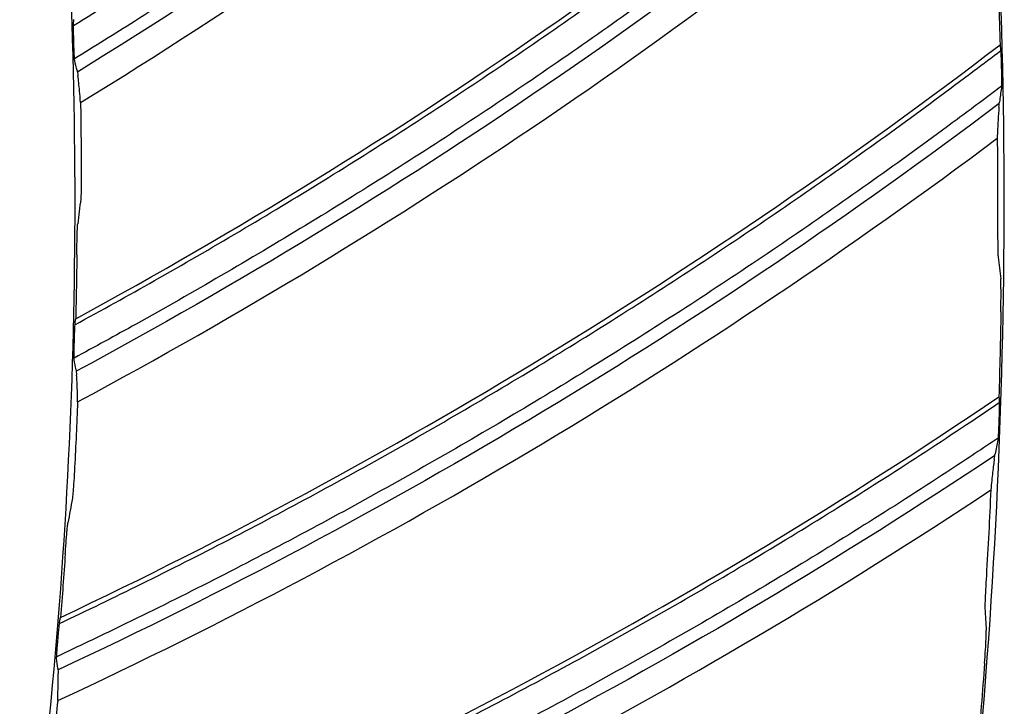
# Model space of a CAD drawing. Header units: centimetres. Extents: x 8435 to 34224, y 15581 to 23928.
# Tile 790 of 1056: x 14730.03 to 14733.53, y 23886.54 to 23888.98. Entities that reach past the tile are written whole.
import ezdxf

# ---------------------------------------------------------------- set-up
doc = ezdxf.new("R2010")
doc.units = ezdxf.units.CM
doc.header["$LTSCALE"] = 0.2
doc.layers.add('1', color=7, linetype='Continuous', true_color=0xffffff)

# ---------------------------------------------------------------- blocks, each defined once
blk = doc.blocks.new('A$C992146fe')
at = {"layer": '1', "color": 0, "linetype": 'Continuous', "extrusion": (0, 0, -1)}
for radius in [59.1458, 58.1597, 57.6055, 57.6]:
    blk.add_circle((-566.6772, 326.3007), radius, dxfattribs=at)
at = {"layer": '1', "color": 0, "linetype": 'Continuous'}
for points, knots in [([(624.8573, 326.3007), (624.8573, 328.2226), (624.7623, 330.1384), (624.3833, 333.9576), (624.0984, 335.86), (622.9768, 341.462), (621.8732, 345.0871), (619.6853, 350.3608), (618.8617, 352.0999), (617.0533, 355.4751), (616.0725, 357.1061), (612.9067, 361.834), (610.5003, 364.7677), (606.4335, 368.8303), (605.0083, 370.1191), (602.0652, 372.5299), (600.5411, 373.658), (597.3891, 375.7616), (595.7612, 376.7371), (592.3997, 378.5328), (590.6562, 379.3567), (585.3571, 381.5471), (581.7278, 382.6437), (574.2793, 384.1242), (570.4232, 384.5029), (562.822, 384.4984), (559.0501, 384.1274), (553.4356, 383.011), (551.5637, 382.5418), (547.9118, 381.4322), (546.1239, 380.7911), (540.8718, 378.6143), (537.5122, 376.8234), (531.1266, 372.556), (528.1941, 370.1435), (524.1719, 366.1231), (522.8943, 364.7154), (520.4685, 361.7617), (519.3197, 360.2126), (516.1441, 355.4585), (514.3577, 352.1165), (512.1711, 346.846), (511.5226, 345.0378), (510.4094, 341.3701), (509.9473, 339.5226), (508.8363, 333.9403), (508.4597, 330.1659), (508.4561, 324.4231), (508.5503, 322.5006), (508.9228, 318.7122), (509.2008, 316.836), (509.938, 313.1191), (510.3972, 311.2784), (511.4995, 307.6329), (512.147, 305.8184), (514.341, 300.5153), (516.1291, 297.1709), (519.2875, 292.4341), (520.4203, 290.9021), (522.851, 287.9349), (524.1388, 286.5133), (528.1699, 282.4781), (531.0966, 280.0706), (535.8489, 276.8869), (537.5028, 275.8933), (540.8703, 274.0903), (542.5879, 273.2771), (547.8393, 271.0966), (551.4716, 269.9854), (559.0086, 268.4776), (562.7904, 268.1057), (568.4763, 268.0982), (570.3742, 268.1881), (574.1753, 268.5567), (576.0844, 268.8376), (581.6968, 269.9482), (585.3246, 271.0446), (590.597, 273.2182), (592.3315, 274.0345), (595.7176, 275.8386), (597.353, 276.8171), (602.0911, 279.9747), (605.0279, 282.3738), (609.0922, 286.4236), (610.3883, 287.8498), (612.8086, 290.7912), (613.9407, 292.3137), (616.0511, 295.461), (617.0294, 297.0857), (618.8303, 300.4388), (619.6562, 302.1755), (621.8643, 307.4828), (622.9735, 311.1247), (624.0986, 316.7412), (624.3836, 318.6457), (624.7623, 322.4634), (624.8573, 324.3787), (624.8573, 326.3007)], [0, 0, 0, 0, 0.015625, 0.015625, 0.03125, 0.03125, 0.0625, 0.0625, 0.078125, 0.078125, 0.09375, 0.09375, 0.125, 0.125, 0.140625, 0.140625, 0.15625, 0.15625, 0.171875, 0.171875, 0.1875, 0.1875, 0.21875, 0.21875, 0.25, 0.25, 0.28125, 0.28125, 0.296875, 0.296875, 0.3125, 0.3125, 0.34375, 0.34375, 0.375, 0.375, 0.390625, 0.390625, 0.40625, 0.40625, 0.4375, 0.4375, 0.453125, 0.453125, 0.46875, 0.46875, 0.5, 0.5, 0.515625, 0.515625, 0.53125, 0.53125, 0.546875, 0.546875, 0.5625, 0.5625, 0.59375, 0.59375, 0.609375, 0.609375, 0.625, 0.625, 0.65625, 0.65625, 0.671875, 0.671875, 0.6875, 0.6875, 0.71875, 0.71875, 0.75, 0.75, 0.765625, 0.765625, 0.78125, 0.78125, 0.8125, 0.8125, 0.828125, 0.828125, 0.84375, 0.84375, 0.875, 0.875, 0.890625, 0.890625, 0.90625, 0.90625, 0.921875, 0.921875, 0.9375, 0.9375, 0.96875, 0.96875, 0.984375, 0.984375, 1, 1, 1, 1]), ([(624.4573, 326.3007), (624.4573, 324.3919), (624.363, 322.4897), (623.9868, 318.6983), (623.7038, 316.8069), (622.5864, 311.2289), (621.4849, 307.6121), (619.292, 302.3413), (618.4717, 300.6165), (616.6832, 297.2866), (615.7116, 295.673), (613.6157, 292.5473), (612.4914, 291.0352), (610.0877, 288.1141), (608.8005, 286.6977), (604.7642, 282.6757), (601.8477, 280.2931), (597.1419, 277.1572), (595.5179, 276.1854), (592.1551, 274.3937), (590.4325, 273.5831), (585.1962, 271.4244), (581.5934, 270.3355), (576.0196, 269.2325), (574.1236, 268.9536), (570.3487, 268.5875), (568.4638, 268.4982), (562.8168, 268.5056), (559.0614, 268.8749), (551.5757, 270.3725), (547.9688, 271.4759), (542.7532, 273.6416), (541.0475, 274.4492), (537.7032, 276.2397), (536.0606, 277.2265), (531.3411, 280.3883), (528.4344, 282.7792), (524.431, 286.7868), (523.1521, 288.1986), (520.7381, 291.1454), (519.6131, 292.6668), (516.4762, 297.3712), (514.7006, 300.6926), (512.5216, 305.9592), (511.8786, 307.7612), (510.7839, 311.3815), (510.3279, 313.2096), (509.5957, 316.9011), (509.3195, 318.7644), (508.9497, 322.5267), (508.8561, 324.436), (508.8597, 330.1393), (509.2336, 333.8877), (510.3371, 339.4318), (510.796, 341.2666), (511.9015, 344.909), (512.5456, 346.7048), (514.7171, 351.9391), (516.4913, 355.2582), (519.645, 359.9795), (520.786, 361.5181), (523.1951, 364.4514), (524.4639, 365.8494), (528.4586, 369.8423), (531.3706, 372.2379), (537.7127, 376.4763), (541.0489, 378.2547), (546.265, 380.4166), (548.0407, 381.0533), (551.6674, 382.1552), (553.5265, 382.6213), (559.1024, 383.73), (562.8485, 384.0984), (570.3972, 384.1029), (574.2271, 383.7268), (581.6241, 382.2565), (585.2287, 381.1674), (590.4913, 378.9921), (592.2229, 378.1738), (595.5611, 376.3905), (597.1779, 375.4217), (600.3082, 373.3325), (601.8218, 372.2121), (604.7447, 369.818), (606.1601, 368.538), (610.199, 364.5033), (612.5888, 361.5899), (615.7329, 356.8943), (616.707, 355.2745), (618.5029, 351.9226), (619.3209, 350.1954), (621.4937, 344.958), (622.5897, 341.3578), (623.7037, 335.7943), (623.9866, 333.9049), (624.363, 330.112), (624.4573, 328.2094), (624.4573, 326.3007)], [0, 0, 0, 0, 0.015625, 0.015625, 0.03125, 0.03125, 0.0625, 0.0625, 0.078125, 0.078125, 0.09375, 0.09375, 0.109375, 0.109375, 0.125, 0.125, 0.15625, 0.15625, 0.171875, 0.171875, 0.1875, 0.1875, 0.21875, 0.21875, 0.234375, 0.234375, 0.25, 0.25, 0.28125, 0.28125, 0.3125, 0.3125, 0.328125, 0.328125, 0.34375, 0.34375, 0.375, 0.375, 0.390625, 0.390625, 0.40625, 0.40625, 0.4375, 0.4375, 0.453125, 0.453125, 0.46875, 0.46875, 0.484375, 0.484375, 0.5, 0.5, 0.53125, 0.53125, 0.546875, 0.546875, 0.5625, 0.5625, 0.59375, 0.59375, 0.609375, 0.609375, 0.625, 0.625, 0.65625, 0.65625, 0.6875, 0.6875, 0.703125, 0.703125, 0.71875, 0.71875, 0.75, 0.75, 0.78125, 0.78125, 0.8125, 0.8125, 0.828125, 0.828125, 0.84375, 0.84375, 0.859375, 0.859375, 0.875, 0.875, 0.90625, 0.90625, 0.921875, 0.921875, 0.9375, 0.9375, 0.96875, 0.96875, 0.984375, 0.984375, 1, 1, 1, 1]), ([(617.8573, 326.3007), (617.8573, 329.683), (617.5254, 333.0093), (616.55, 337.9168), (616.1448, 339.5391), (615.1701, 342.7557), (614.5981, 344.3543), (612.6707, 349.0047), (611.098, 351.9455), (608.3114, 356.1196), (607.3071, 357.4757), (605.1657, 360.0852), (604.0389, 361.327), (600.4959, 364.8693), (597.9183, 366.9888), (593.7207, 369.796), (592.2664, 370.6676), (589.3104, 372.2472), (587.8011, 372.9607), (584.7207, 374.2374), (583.1496, 374.8006), (579.9448, 375.7748), (578.3023, 376.1873), (573.3455, 377.1736), (570.0234, 377.4989), (565.015, 377.5015), (563.3412, 377.421), (559.9847, 377.092), (558.3123, 376.8437), (553.3874, 375.8643), (550.1958, 374.8981), (545.5467, 372.9761), (544.0122, 372.2514), (541.0455, 370.6663), (539.6108, 369.806), (535.4491, 367.0268), (532.8626, 364.9112), (528.0814, 360.135), (525.9577, 357.5434), (523.1758, 353.3854), (522.3151, 351.9527), (520.7295, 348.9919), (520.0026, 347.4572), (518.0737, 342.8037), (517.1051, 339.6123), (515.7944, 333.0531), (515.4585, 329.6601), (515.4561, 322.9774), (515.7789, 319.6567), (516.7588, 314.7071), (517.1703, 313.0608), (518.1427, 309.8512), (518.7049, 308.2788), (519.979, 305.1972), (520.6909, 303.688), (522.266, 300.7339), (523.1337, 299.2825), (525.9415, 295.0751), (528.0603, 292.4946), (531.5973, 288.9506), (532.8367, 287.8241), (535.4394, 285.6839), (536.799, 284.6747), (540.9749, 281.8813), (543.9143, 280.3068), (548.557, 278.3775), (550.1529, 277.8045), (553.3736, 276.8252), (554.997, 276.4182), (559.9056, 275.4382), (563.2291, 275.1041), (569.9809, 275.0972), (573.3225, 275.4269), (578.2298, 276.3978), (579.851, 276.8013), (583.064, 277.7715), (584.6633, 278.3418), (589.322, 280.2676), (592.2645, 281.8385), (597.8286, 285.5457), (600.4667, 287.7061), (605.1978, 292.4296), (607.3181, 295.0047), (610.125, 299.193), (610.9993, 300.6484), (612.5837, 303.6066), (613.299, 305.1163), (615.2182, 309.7357), (616.2002, 312.9457), (617.5253, 319.5706), (617.8573, 322.9183), (617.8573, 326.3007)], [0, 0, 0, 0, 0.03125, 0.03125, 0.046875, 0.046875, 0.0625, 0.0625, 0.09375, 0.09375, 0.109375, 0.109375, 0.125, 0.125, 0.15625, 0.15625, 0.171875, 0.171875, 0.1875, 0.1875, 0.203125, 0.203125, 0.21875, 0.21875, 0.25, 0.25, 0.265625, 0.265625, 0.28125, 0.28125, 0.3125, 0.3125, 0.328125, 0.328125, 0.34375, 0.34375, 0.375, 0.375, 0.40625, 0.40625, 0.421875, 0.421875, 0.4375, 0.4375, 0.46875, 0.46875, 0.5, 0.5, 0.53125, 0.53125, 0.546875, 0.546875, 0.5625, 0.5625, 0.578125, 0.578125, 0.59375, 0.59375, 0.625, 0.625, 0.640625, 0.640625, 0.65625, 0.65625, 0.6875, 0.6875, 0.703125, 0.703125, 0.71875, 0.71875, 0.75, 0.75, 0.78125, 0.78125, 0.796875, 0.796875, 0.8125, 0.8125, 0.84375, 0.84375, 0.875, 0.875, 0.90625, 0.90625, 0.921875, 0.921875, 0.9375, 0.9375, 0.96875, 0.96875, 1, 1, 1, 1]), ([(617.4573, 326.3007), (617.4573, 322.9444), (617.128, 319.6233), (615.8131, 313.0499), (614.8389, 309.8652), (612.9346, 305.2818), (612.2249, 303.7838), (610.6529, 300.8489), (609.7854, 299.4048), (607.0005, 295.2492), (604.8965, 292.6941), (600.2027, 288.0078), (597.5849, 285.864), (592.0646, 282.1859), (589.1449, 280.6272), (584.5227, 278.7165), (582.9358, 278.1506), (579.748, 277.1881), (578.1394, 276.7876), (573.2704, 275.8244), (569.9551, 275.4973), (563.2558, 275.5041), (559.9586, 275.8355), (555.0881, 276.8079), (553.4773, 277.2118), (550.2819, 278.1833), (548.6984, 278.7519), (544.092, 280.6662), (541.1756, 282.2284), (537.0322, 284.9999), (535.6832, 286.0013), (533.1009, 288.1247), (531.8713, 289.2424), (528.3617, 292.7588), (526.2596, 295.319), (523.4737, 299.4936), (522.6128, 300.9337), (521.05, 303.8647), (520.3437, 305.362), (519.0795, 308.4196), (518.5217, 309.9798), (517.557, 313.1642), (517.1486, 314.7977), (516.1764, 319.7086), (515.8561, 323.0035), (515.8585, 329.6337), (516.1918, 333.0005), (517.4921, 339.5081), (518.4533, 342.6748), (520.3671, 347.2918), (521.0883, 348.8147), (522.6614, 351.7522), (523.5155, 353.1737), (526.2758, 357.2994), (528.3826, 359.8705), (533.1268, 364.6097), (535.6927, 366.7085), (539.8222, 369.4661), (541.2457, 370.3197), (544.189, 371.8923), (545.7117, 372.6114), (550.3244, 374.5184), (553.4911, 375.4771), (558.3775, 376.4489), (560.0368, 376.6952), (563.367, 377.0216), (565.0278, 377.1015), (569.9973, 377.0989), (573.2933, 376.7762), (578.2113, 375.7975), (579.841, 375.3882), (583.0207, 374.4217), (584.5796, 373.8629), (587.636, 372.5961), (589.1335, 371.8882), (592.0663, 370.321), (593.5093, 369.4562), (597.674, 366.6709), (600.2315, 364.5681), (603.7469, 361.0533), (604.8648, 359.8212), (606.9895, 357.2322), (607.986, 355.8867), (610.7509, 351.7451), (612.3112, 348.8272), (614.2236, 344.2133), (614.7912, 342.627), (615.7581, 339.4357), (616.1602, 337.8261), (617.128, 332.9567), (617.4573, 329.6569), (617.4573, 326.3007)], [0, 0, 0, 0, 0.03125, 0.03125, 0.0625, 0.0625, 0.078125, 0.078125, 0.09375, 0.09375, 0.125, 0.125, 0.15625, 0.15625, 0.1875, 0.1875, 0.203125, 0.203125, 0.21875, 0.21875, 0.25, 0.25, 0.28125, 0.28125, 0.296875, 0.296875, 0.3125, 0.3125, 0.34375, 0.34375, 0.359375, 0.359375, 0.375, 0.375, 0.40625, 0.40625, 0.421875, 0.421875, 0.4375, 0.4375, 0.453125, 0.453125, 0.46875, 0.46875, 0.5, 0.5, 0.53125, 0.53125, 0.5625, 0.5625, 0.578125, 0.578125, 0.59375, 0.59375, 0.625, 0.625, 0.65625, 0.65625, 0.671875, 0.671875, 0.6875, 0.6875, 0.71875, 0.71875, 0.734375, 0.734375, 0.75, 0.75, 0.78125, 0.78125, 0.796875, 0.796875, 0.8125, 0.8125, 0.828125, 0.828125, 0.84375, 0.84375, 0.875, 0.875, 0.890625, 0.890625, 0.90625, 0.90625, 0.9375, 0.9375, 0.953125, 0.953125, 0.96875, 0.96875, 1, 1, 1, 1]), ([(610.8773, 326.3007), (610.8773, 323.3789), (610.5906, 320.5049), (609.747, 316.2625), (609.3965, 314.8598), (608.5531, 312.0783), (608.0588, 310.6988), (606.3942, 306.6848), (605.0348, 304.1432), (602.6223, 300.532), (601.7506, 299.3557), (599.9044, 297.1082), (598.9321, 296.038), (595.8733, 292.9818), (593.645, 291.1501), (590.0095, 288.7213), (588.7582, 287.9719), (586.2084, 286.6106), (584.9053, 285.9957), (582.2441, 284.8937), (580.8858, 284.4073), (578.1127, 283.5656), (576.6903, 283.2094), (572.4182, 282.3615), (569.5506, 282.0811), (563.7768, 282.0802), (560.8459, 282.3692), (555.1821, 283.498), (552.4248, 284.3332), (548.4024, 285.9984), (547.0765, 286.6252), (544.5202, 287.9926), (543.2832, 288.7356), (539.6912, 291.1363), (537.4485, 292.9726), (533.3245, 297.0973), (531.4967, 299.3294), (529.0942, 302.9234), (528.3503, 304.1626), (526.9792, 306.7258), (526.3532, 308.0501), (524.6922, 312.0625), (523.8562, 314.8185), (523.0079, 319.0734), (522.7922, 320.5194), (522.507, 323.416), (522.4372, 324.8608), (522.4374, 329.1854), (522.7168, 332.0551), (523.5672, 336.3393), (523.922, 337.7564), (524.7615, 340.5233), (525.2475, 341.8799), (526.3487, 344.5408), (526.9644, 345.8448), (528.3278, 348.3995), (529.0805, 349.6567), (531.5015, 353.2806), (533.3301, 355.5074), (537.4081, 359.5906), (539.6832, 361.4596), (544.4862, 364.6698), (547.0252, 366.0297), (551.0426, 367.6974), (552.423, 368.1927), (555.1985, 369.0354), (556.5988, 369.3856), (560.8358, 370.2303), (563.713, 370.519), (569.5506, 370.5223), (572.4222, 370.2379), (576.6615, 369.3982), (578.0631, 369.049), (580.843, 368.2087), (582.2233, 367.7157), (586.2382, 366.0547), (588.7786, 364.6987), (592.3864, 362.2939), (593.56, 361.4264), (595.813, 359.5801), (596.8852, 358.608), (599.9456, 355.5515), (601.7779, 353.3267), (604.2063, 349.7016), (604.9595, 348.4476), (606.3249, 345.8973), (606.9414, 344.5946), (608.046, 341.9357), (608.5336, 340.5792), (609.3774, 337.8114), (609.7347, 336.3935), (610.5907, 332.1096), (610.8773, 329.2224), (610.8773, 326.3007)], [0, 0, 0, 0, 0.03125, 0.03125, 0.046875, 0.046875, 0.0625, 0.0625, 0.09375, 0.09375, 0.109375, 0.109375, 0.125, 0.125, 0.15625, 0.15625, 0.171875, 0.171875, 0.1875, 0.1875, 0.203125, 0.203125, 0.21875, 0.21875, 0.25, 0.25, 0.28125, 0.28125, 0.3125, 0.3125, 0.328125, 0.328125, 0.34375, 0.34375, 0.375, 0.375, 0.40625, 0.40625, 0.421875, 0.421875, 0.4375, 0.4375, 0.46875, 0.46875, 0.484375, 0.484375, 0.5, 0.5, 0.53125, 0.53125, 0.546875, 0.546875, 0.5625, 0.5625, 0.578125, 0.578125, 0.59375, 0.59375, 0.625, 0.625, 0.65625, 0.65625, 0.6875, 0.6875, 0.703125, 0.703125, 0.71875, 0.71875, 0.75, 0.75, 0.78125, 0.78125, 0.796875, 0.796875, 0.8125, 0.8125, 0.84375, 0.84375, 0.859375, 0.859375, 0.875, 0.875, 0.90625, 0.90625, 0.921875, 0.921875, 0.9375, 0.9375, 0.953125, 0.953125, 0.96875, 0.96875, 1, 1, 1, 1]), ([(610.4573, 326.3007), (610.4573, 329.1944), (610.1734, 332.0395), (609.339, 336.238), (608.9923, 337.6258), (608.1585, 340.3773), (607.6692, 341.745), (606.0203, 345.7232), (604.6749, 348.239), (601.4965, 353.0001), (599.6464, 355.2545), (595.6052, 359.2949), (593.4001, 361.1081), (589.8092, 363.5095), (588.565, 364.2552), (586.0364, 365.6065), (584.7452, 366.2168), (582.11, 367.3091), (580.7659, 367.7909), (578.0244, 368.6242), (576.6192, 368.9771), (572.3789, 369.8209), (569.5371, 370.0991), (565.2523, 370.1014), (563.8204, 370.0325), (560.9491, 369.7511), (559.5184, 369.5387), (555.3053, 368.7008), (552.575, 367.8742), (548.5979, 366.23), (547.2851, 365.61), (544.7473, 364.2541), (543.52, 363.5181), (539.9595, 361.1405), (537.7471, 359.3309), (533.6567, 355.2447), (531.8402, 353.028), (529.4602, 349.4707), (528.7239, 348.2451), (527.3675, 345.7124), (526.7456, 344.3994), (525.0955, 340.4185), (524.2669, 337.6882), (523.1457, 332.0773), (522.8583, 329.1744), (522.8563, 323.4578), (523.1324, 320.617), (523.9707, 316.3827), (524.3228, 314.9743), (525.1545, 312.2288), (525.6355, 310.8835), (526.7255, 308.2472), (527.3345, 306.9562), (528.6819, 304.4291), (529.4242, 303.1875), (531.8262, 299.5881), (533.6386, 297.3807), (536.6646, 294.3488), (537.7248, 293.3852), (539.9513, 291.5543), (541.1144, 290.6909), (544.6868, 288.3013), (547.2014, 286.9544), (551.1731, 285.3039), (552.5384, 284.8137), (555.2934, 283.976), (556.6822, 283.6278), (560.8816, 282.7894), (563.7245, 282.5036), (569.5007, 282.4977), (572.3591, 282.7798), (576.5572, 283.6103), (577.9442, 283.9556), (580.6927, 284.7855), (582.0609, 285.2734), (586.0462, 286.9208), (588.5636, 288.2647), (593.3232, 291.436), (595.5803, 293.2844), (599.6273, 297.3249), (601.4414, 299.528), (603.8425, 303.1109), (604.5906, 304.356), (605.9459, 306.8865), (606.5578, 308.1781), (608.1997, 312.1299), (609.0397, 314.8758), (610.1733, 320.5435), (610.4573, 323.4069), (610.4573, 326.3007)], [0, 0, 0, 0, 0.03125, 0.03125, 0.046875, 0.046875, 0.0625, 0.0625, 0.09375, 0.09375, 0.125, 0.125, 0.15625, 0.15625, 0.171875, 0.171875, 0.1875, 0.1875, 0.203125, 0.203125, 0.21875, 0.21875, 0.25, 0.25, 0.265625, 0.265625, 0.28125, 0.28125, 0.3125, 0.3125, 0.328125, 0.328125, 0.34375, 0.34375, 0.375, 0.375, 0.40625, 0.40625, 0.421875, 0.421875, 0.4375, 0.4375, 0.46875, 0.46875, 0.5, 0.5, 0.53125, 0.53125, 0.546875, 0.546875, 0.5625, 0.5625, 0.578125, 0.578125, 0.59375, 0.59375, 0.625, 0.625, 0.640625, 0.640625, 0.65625, 0.65625, 0.6875, 0.6875, 0.703125, 0.703125, 0.71875, 0.71875, 0.75, 0.75, 0.78125, 0.78125, 0.796875, 0.796875, 0.8125, 0.8125, 0.84375, 0.84375, 0.875, 0.875, 0.90625, 0.90625, 0.921875, 0.921875, 0.9375, 0.9375, 0.96875, 0.96875, 1, 1, 1, 1]), ([(603.8573, 326.3007), (603.8573, 323.8432), (603.6161, 321.4108), (602.6533, 316.5975), (601.9398, 314.2652), (600.5454, 310.9089), (600.0257, 309.812), (598.8746, 307.6627), (598.2393, 306.6053), (596.1999, 303.5622), (594.6594, 301.6913), (591.2219, 298.2593), (589.3052, 296.6897), (585.2625, 293.9961), (583.1247, 292.8548), (579.7398, 291.4556), (578.5778, 291.0412), (576.2433, 290.3363), (575.0654, 290.0431), (571.5, 289.3377), (569.0721, 289.0982), (564.1665, 289.1032), (561.7518, 289.3459), (558.1854, 290.0579), (557.0059, 290.3537), (554.6658, 291.0652), (553.5063, 291.4815), (550.1331, 292.8833), (547.9975, 294.0273), (544.9633, 296.0568), (543.9755, 296.79), (542.0845, 298.3451), (541.184, 299.1635), (538.6142, 301.7384), (537.0747, 303.6133), (535.0347, 306.6703), (534.4043, 307.7248), (533.2598, 309.8712), (532.7426, 310.9676), (531.8169, 313.2066), (531.4084, 314.3491), (530.7019, 316.6811), (530.4029, 317.8772), (529.6909, 321.4734), (529.4564, 323.886), (529.4582, 328.7416), (529.7022, 331.2067), (530.6545, 335.9724), (531.3583, 338.2911), (532.7597, 341.6722), (533.2878, 342.7873), (534.4399, 344.9385), (535.0653, 345.9794), (537.0865, 349.0005), (538.6295, 350.8834), (542.1033, 354.3536), (543.9826, 355.8907), (547.0063, 357.91), (548.0487, 358.535), (550.2042, 359.6867), (551.3191, 360.2133), (554.697, 361.6097), (557.0158, 362.3117), (561.787, 363.2606), (564.2509, 363.5019), (569.1032, 363.4994), (571.5167, 363.2631), (575.1181, 362.5464), (576.3115, 362.2467), (578.64, 361.5389), (579.7815, 361.1297), (582.0196, 360.2021), (583.1162, 359.6837), (585.2639, 358.536), (586.3206, 357.9027), (589.3704, 355.8631), (591.2431, 354.3233), (594.6755, 350.8915), (596.2467, 348.977), (598.9463, 344.9331), (600.0889, 342.7966), (601.4893, 339.4177), (601.9049, 338.2563), (602.613, 335.9192), (602.9075, 334.7405), (603.6161, 331.1749), (603.8573, 328.7581), (603.8573, 326.3007)], [0, 0, 0, 0, 0.03125, 0.03125, 0.0625, 0.0625, 0.078125, 0.078125, 0.09375, 0.09375, 0.125, 0.125, 0.15625, 0.15625, 0.1875, 0.1875, 0.203125, 0.203125, 0.21875, 0.21875, 0.25, 0.25, 0.28125, 0.28125, 0.296875, 0.296875, 0.3125, 0.3125, 0.34375, 0.34375, 0.359375, 0.359375, 0.375, 0.375, 0.40625, 0.40625, 0.421875, 0.421875, 0.4375, 0.4375, 0.453125, 0.453125, 0.46875, 0.46875, 0.5, 0.5, 0.53125, 0.53125, 0.5625, 0.5625, 0.578125, 0.578125, 0.59375, 0.59375, 0.625, 0.625, 0.65625, 0.65625, 0.671875, 0.671875, 0.6875, 0.6875, 0.71875, 0.71875, 0.75, 0.75, 0.78125, 0.78125, 0.796875, 0.796875, 0.8125, 0.8125, 0.828125, 0.828125, 0.84375, 0.84375, 0.875, 0.875, 0.90625, 0.90625, 0.9375, 0.9375, 0.953125, 0.953125, 0.96875, 0.96875, 1, 1, 1, 1]), ([(603.8465, 327.548), (604.0298, 327.6617), (604.2121, 327.777), (604.5883, 328.0197), (604.7822, 328.1473), (605.1675, 328.4062), (605.3589, 328.5375), (605.7392, 328.8036), (605.9281, 328.9384), (606.3033, 329.2115), (606.4897, 329.3498), (606.8598, 329.6299), (607.0435, 329.7717), (607.4082, 330.0586), (607.5893, 330.2037), (607.9486, 330.4974), (608.1269, 330.6459), (608.4807, 330.9462), (608.6562, 331.098), (609.0042, 331.4048), (609.1768, 331.5599), (609.5191, 331.8731), (609.6888, 332.0314), (609.9141, 332.2454), (609.9711, 332.2999), (610.0279, 332.3546)], [0, 0, 0, 0, 0.082457, 0.082457, 0.171196, 0.171196, 0.259936, 0.259936, 0.348676, 0.348676, 0.437415, 0.437415, 0.526155, 0.526155, 0.614894, 0.614894, 0.703634, 0.703634, 0.792373, 0.792373, 0.881113, 0.881113, 0.969852, 0.969852, 1, 1, 1, 1]), ([(610.0622, 332.1039), (609.9673, 332.0132), (609.8719, 331.9231), (609.6066, 331.6751), (609.4357, 331.5182), (609.0909, 331.2077), (608.9171, 331.054), (608.5666, 330.7499), (608.3899, 330.5995), (608.0338, 330.302), (607.8544, 330.1548), (607.4928, 329.864), (607.3106, 329.7202), (606.9437, 329.436), (606.7589, 329.2956), (606.3868, 329.0183), (606.1994, 328.8814), (605.8221, 328.6111), (605.6322, 328.4776), (605.25, 328.2144), (605.0576, 328.0845), (604.6705, 327.8284), (604.4757, 327.7021), (604.1384, 327.488), (603.9964, 327.3992), (603.8538, 327.3113)], [0, 0, 0, 0, 0.050112, 0.050112, 0.138708, 0.138708, 0.227305, 0.227305, 0.315901, 0.315901, 0.404498, 0.404498, 0.493094, 0.493094, 0.58169, 0.58169, 0.670287, 0.670287, 0.758883, 0.758883, 0.84748, 0.84748, 0.936076, 0.936076, 1, 1, 1, 1]), ([(603.857, 325.4228), (604.0465, 325.5259), (604.2351, 325.6306), (604.6246, 325.8515), (604.8254, 325.9678), (605.2249, 326.2043), (605.4235, 326.3244), (605.8183, 326.5683), (606.0146, 326.6921), (606.4049, 326.9434), (606.5988, 327.0709), (606.9842, 327.3294), (607.1758, 327.4604), (607.5563, 327.726), (607.7453, 327.8606), (608.1209, 328.1333), (608.3073, 328.2713), (608.6777, 328.5509), (608.8615, 328.6925), (609.2266, 328.9789), (609.4077, 329.1239), (609.7673, 329.4171), (609.9458, 329.5654), (610.183, 329.7663), (610.243, 329.8175), (610.3029, 329.8688)], [0, 0, 0, 0, 0.082463, 0.082463, 0.1712, 0.1712, 0.259937, 0.259937, 0.348674, 0.348674, 0.437411, 0.437411, 0.526148, 0.526148, 0.614885, 0.614885, 0.703621, 0.703621, 0.792358, 0.792358, 0.881095, 0.881095, 0.969832, 0.969832, 1, 1, 1, 1]), ([(610.3228, 329.6165), (610.2228, 329.5314), (610.1225, 329.4469), (609.8434, 329.2144), (609.6638, 329.0675), (609.3018, 328.7772), (609.1195, 328.6337), (608.7522, 328.3501), (608.5673, 328.21), (608.1948, 327.9333), (608.0072, 327.7967), (607.6296, 327.5269), (607.4396, 327.3937), (607.057, 327.131), (606.8645, 327.0014), (606.4771, 326.7458), (606.2822, 326.6198), (605.8902, 326.3714), (605.6929, 326.2491), (605.2963, 326.008), (605.0968, 325.8894), (604.6957, 325.6558), (604.494, 325.5409), (604.145, 325.3463), (603.9982, 325.2657), (603.8509, 325.1862)], [0, 0, 0, 0, 0.050118, 0.050118, 0.138714, 0.138714, 0.22731, 0.22731, 0.315906, 0.315906, 0.404502, 0.404502, 0.493098, 0.493098, 0.581695, 0.581695, 0.670291, 0.670291, 0.758887, 0.758887, 0.847483, 0.847483, 0.936079, 0.936079, 1, 1, 1, 1]), ([(603.8485, 327.4479), (603.848, 327.4649), (603.8475, 327.4822), (603.8469, 327.5117), (603.8467, 327.5247), (603.8465, 327.5457), (603.8465, 327.5542), (603.8467, 327.5625), (603.8468, 327.5645), (603.8469, 327.5658)], [0, 0, 0, 0, 0.326501, 0.326501, 0.613149, 0.613149, 0.879647, 0.879647, 1, 1, 1, 1]), ([(603.7466, 323.3007), (603.9415, 323.3927), (604.1357, 323.4865), (604.5371, 323.6847), (604.7442, 323.7894), (605.1565, 324.0027), (605.3616, 324.1113), (605.7698, 324.3322), (605.9728, 324.4446), (606.3767, 324.6732), (606.5776, 324.7894), (606.9772, 325.0255), (607.1759, 325.1454), (607.571, 325.3888), (607.7674, 325.5124), (608.1579, 325.7632), (608.3519, 325.8904), (608.7376, 326.1484), (608.9293, 326.2792), (609.31, 326.5443), (609.4992, 326.6787), (609.8749, 326.9509), (610.0616, 327.0888), (610.3097, 327.2757), (610.3724, 327.3233), (610.435, 327.371)], [0, 0, 0, 0, 0.082424, 0.082424, 0.171171, 0.171171, 0.259918, 0.259918, 0.348664, 0.348664, 0.437411, 0.437411, 0.526158, 0.526158, 0.614904, 0.614904, 0.703651, 0.703651, 0.792398, 0.792398, 0.881144, 0.881144, 0.969891, 0.969891, 1, 1, 1, 1]), ([(603.855, 327.3), (603.8547, 327.3012), (603.8543, 327.3042), (603.8536, 327.3132), (603.8532, 327.3193), (603.8525, 327.3338), (603.8521, 327.3425), (603.8512, 327.3622), (603.8508, 327.3736), (603.8501, 327.3935), (603.8499, 327.4019), (603.8496, 327.4104)], [0, 0, 0, 0, 0.197793, 0.197793, 0.394925, 0.394925, 0.601433, 0.601433, 0.834586, 0.834586, 1, 1, 1, 1]), ([(610.4336, 327.3891), (610.4339, 327.387), (610.4343, 327.3829), (610.435, 327.3718), (610.4354, 327.3648), (610.4362, 327.3479), (610.4366, 327.3377), (610.4375, 327.314), (610.4379, 327.3001), (610.4385, 327.2788), (610.4386, 327.2716), (610.4388, 327.2644)], [0, 0, 0, 0, 0.194979, 0.194979, 0.388341, 0.388341, 0.606746, 0.606746, 0.868609, 0.868609, 1, 1, 1, 1]), ([(610.4397, 327.2244), (610.44, 327.2075), (610.4403, 327.1903), (610.4406, 327.1618), (610.4407, 327.1497), (610.4406, 327.1307), (610.4405, 327.123), (610.4403, 327.112), (610.4401, 327.1081), (610.4399, 327.1054), (610.4399, 327.1051), (610.4398, 327.1048)], [0, 0, 0, 0, 0.322902, 0.322902, 0.577004, 0.577004, 0.784953, 0.784953, 0.965484, 0.965484, 1, 1, 1, 1]), ([(603.8965, 327.0017), (603.8943, 327.0303), (603.8921, 327.0576), (603.886, 327.1255), (603.8821, 327.162), (603.8783, 327.1913)], [0, 0, 0, 0, 0.362922, 0.362922, 1, 1, 1, 1]), ([(610.4405, 327.118), (610.336, 327.0388), (610.2311, 326.9603), (609.9393, 326.7442), (609.7516, 326.6078), (609.3737, 326.3386), (609.1835, 326.2058), (608.8006, 325.9436), (608.6079, 325.8143), (608.2202, 325.5593), (608.0252, 325.4336), (607.6328, 325.1858), (607.4354, 325.0638), (607.0385, 324.8233), (606.8389, 324.7049), (606.4376, 324.4718), (606.2358, 324.3571), (605.8302, 324.1316), (605.6263, 324.0207), (605.2166, 323.8027), (605.0106, 323.6956), (604.5968, 323.4853), (604.3889, 323.382), (604.0295, 323.2078), (603.8785, 323.1358), (603.7269, 323.0648)], [0, 0, 0, 0, 0.050059, 0.050059, 0.138665, 0.138665, 0.227271, 0.227271, 0.315876, 0.315876, 0.404482, 0.404482, 0.493088, 0.493088, 0.581694, 0.581694, 0.6703, 0.6703, 0.758905, 0.758905, 0.847511, 0.847511, 0.936117, 0.936117, 1, 1, 1, 1]), ([(610.4223, 326.9687), (610.4201, 326.9419), (610.4181, 326.91), (610.4141, 326.8363), (610.4122, 326.7937), (610.4102, 326.7479)], [0, 0, 0, 0, 0.497553, 0.497553, 1, 1, 1, 1]), ([(603.9015, 326.5368), (603.9017, 326.5029), (603.9016, 326.4688), (603.9011, 326.4113), (603.9007, 326.3863), (603.8997, 326.3475), (603.8991, 326.3323), (603.8982, 326.32), (603.898, 326.3177), (603.8978, 326.3159)], [0, 0, 0, 0, 0.342828, 0.342828, 0.642692, 0.642692, 0.916493, 0.916493, 1, 1, 1, 1]), ([(603.8702, 325.9189), (603.8706, 325.9527), (603.8711, 325.9868), (603.8723, 326.0445), (603.8729, 326.0699), (603.8741, 326.106), (603.8747, 326.1192), (603.8756, 326.1336), (603.876, 326.1376), (603.8763, 326.1402)], [0, 0, 0, 0, 0.342258, 0.342258, 0.645359, 0.645359, 0.875418, 0.875418, 1, 1, 1, 1]), ([(610.4132, 326.1374), (610.4131, 326.1036), (610.4131, 326.0697), (610.4134, 326.0077), (610.4137, 325.9786), (610.4145, 325.94), (610.4149, 325.9268), (610.4156, 325.9113), (610.4159, 325.9067), (610.4162, 325.904)], [0, 0, 0, 0, 0.326909, 0.326909, 0.652093, 0.652093, 0.86354, 0.86354, 1, 1, 1, 1]), ([(610.4361, 325.5155), (610.4366, 325.5492), (610.437, 325.5831), (610.4372, 325.6404), (610.4372, 325.6652), (610.4368, 325.7035), (610.4365, 325.7186), (610.4358, 325.7388), (610.4355, 325.7456), (610.435, 325.7492)], [0, 0, 0, 0, 0.326576, 0.326576, 0.60051, 0.60051, 0.822142, 0.822142, 1, 1, 1, 1]), ([(603.8533, 325.3229), (603.8538, 325.3398), (603.8543, 325.3571), (603.8553, 325.3866), (603.8559, 325.3996), (603.8569, 325.4206), (603.8574, 325.4291), (603.8581, 325.4373), (603.8583, 325.4393), (603.8585, 325.4406)], [0, 0, 0, 0, 0.326552, 0.326552, 0.613126, 0.613126, 0.879583, 0.879583, 1, 1, 1, 1]), ([(603.8514, 325.1748), (603.8511, 325.176), (603.851, 325.1791), (603.8508, 325.1881), (603.8507, 325.1942), (603.8508, 325.2087), (603.8509, 325.2174), (603.8512, 325.2371), (603.8514, 325.2485), (603.8519, 325.2684), (603.8521, 325.2769), (603.8523, 325.2853)], [0, 0, 0, 0, 0.197837, 0.197837, 0.395014, 0.395014, 0.601558, 0.601558, 0.834715, 0.834715, 1, 1, 1, 1]), ([(603.8759, 324.8747), (603.8753, 324.9033), (603.8746, 324.9307), (603.8724, 324.9988), (603.8706, 325.0355), (603.8685, 325.0649)], [0, 0, 0, 0, 0.362927, 0.362927, 1, 1, 1, 1]), ([(603.5147, 321.1882), (603.7146, 321.2689), (603.9138, 321.3515), (604.3259, 321.5264), (604.5387, 321.6192), (604.9625, 321.8086), (605.1735, 321.9053), (605.5936, 322.1026), (605.8027, 322.2032), (606.219, 322.4083), (606.4263, 322.5129), (606.8387, 322.7257), (607.0439, 322.8341), (607.4522, 323.0546), (607.6553, 323.1668), (608.0595, 323.3948), (608.2605, 323.5107), (608.6603, 323.7463), (608.8591, 323.866), (609.2544, 324.109), (609.4509, 324.2323), (609.8416, 324.4826), (610.0358, 324.6096), (610.2942, 324.7821), (610.3596, 324.826), (610.4248, 324.8701)], [0, 0, 0, 0, 0.082437, 0.082437, 0.171181, 0.171181, 0.259926, 0.259926, 0.34867, 0.34867, 0.437415, 0.437415, 0.526159, 0.526159, 0.614904, 0.614904, 0.703648, 0.703648, 0.792393, 0.792393, 0.881138, 0.881138, 0.969882, 0.969882, 1, 1, 1, 1]), ([(610.4244, 324.8882), (610.4246, 324.8861), (610.4247, 324.882), (610.4249, 324.8709), (610.4248, 324.8638), (610.4247, 324.847), (610.4245, 324.8367), (610.424, 324.8131), (610.4236, 324.7991), (610.423, 324.7779), (610.4228, 324.7706), (610.4225, 324.7634)], [0, 0, 0, 0, 0.195023, 0.195023, 0.38843, 0.38843, 0.60686, 0.60686, 0.868703, 0.868703, 1, 1, 1, 1]), ([(610.4211, 324.7235), (610.4205, 324.7066), (610.4198, 324.6894), (610.4185, 324.6609), (610.4179, 324.6488), (610.4167, 324.6299), (610.4162, 324.6222), (610.4154, 324.6112), (610.415, 324.6073), (610.4146, 324.6047), (610.4145, 324.6044), (610.4145, 324.6041)], [0, 0, 0, 0, 0.322956, 0.322956, 0.577023, 0.577023, 0.784991, 0.784991, 0.965572, 0.965572, 1, 1, 1, 1]), ([(610.4159, 324.6172), (610.307, 324.5441), (610.1977, 324.4717), (609.894, 324.2725), (609.6989, 324.1471), (609.3062, 323.8999), (609.1087, 323.7781), (608.7115, 323.5383), (608.5117, 323.4202), (608.1101, 323.1877), (607.9082, 323.0734), (607.5023, 322.8484), (607.2983, 322.7378), (606.8883, 322.5204), (606.6823, 322.4136), (606.2683, 322.2038), (606.0603, 322.1008), (605.6425, 321.8988), (605.4326, 321.7997), (605.0111, 321.6054), (604.7994, 321.5103), (604.3742, 321.3239), (604.1608, 321.2327), (603.792, 321.0793), (603.637, 321.016), (603.4815, 320.9538)], [0, 0, 0, 0, 0.05008, 0.05008, 0.138681, 0.138681, 0.227283, 0.227283, 0.315885, 0.315885, 0.404487, 0.404487, 0.493088, 0.493088, 0.58169, 0.58169, 0.670292, 0.670292, 0.758894, 0.758894, 0.847496, 0.847496, 0.936098, 0.936098, 1, 1, 1, 1]), ([(610.3892, 324.4693), (610.3856, 324.4426), (610.3817, 324.4109), (610.3735, 324.3375), (610.3692, 324.2951), (610.3647, 324.2496)], [0, 0, 0, 0, 0.497554, 0.497554, 1, 1, 1, 1]), ([(603.8545, 324.4103), (603.8528, 324.3765), (603.8507, 324.3424), (603.847, 324.2851), (603.8451, 324.2601), (603.8419, 324.2214), (603.8404, 324.2063), (603.8389, 324.1941), (603.8385, 324.1918), (603.8382, 324.19)], [0, 0, 0, 0, 0.342859, 0.342859, 0.642674, 0.642674, 0.916458, 0.916458, 1, 1, 1, 1]), ([(603.788, 323.7952), (603.7904, 323.829), (603.7928, 323.863), (603.7973, 323.9206), (603.7994, 323.9458), (603.8026, 323.9818), (603.804, 323.995), (603.8057, 324.0093), (603.8063, 324.0132), (603.8068, 324.0159)], [0, 0, 0, 0, 0.342271, 0.342271, 0.645357, 0.645357, 0.875421, 0.875421, 1, 1, 1, 1]), ([(610.3329, 323.6399), (610.3309, 323.6062), (610.329, 323.5723), (610.3258, 323.5105), (610.3244, 323.4813), (610.3229, 323.4428), (610.3226, 323.4296), (610.3224, 323.4141), (610.3225, 323.4095), (610.3227, 323.4067)], [0, 0, 0, 0, 0.326925, 0.326925, 0.652075, 0.652075, 0.863536, 0.863536, 1, 1, 1, 1]), ([(603.7372, 323.2011), (603.7386, 323.2181), (603.7401, 323.2353), (603.7428, 323.2646), (603.7441, 323.2776), (603.7463, 323.2985), (603.7473, 323.3069), (603.7484, 323.3151), (603.7488, 323.3171), (603.749, 323.3184)], [0, 0, 0, 0, 0.326539, 0.326539, 0.613133, 0.613133, 0.879599, 0.879599, 1, 1, 1, 1]), ([(610.3203, 323.0178), (610.3227, 323.0514), (610.325, 323.0852), (610.3286, 323.1424), (610.3299, 323.1672), (610.3318, 323.2054), (610.3323, 323.2205), (610.3328, 323.2408), (610.3328, 323.2475), (610.3326, 323.2511)], [0, 0, 0, 0, 0.326575, 0.326575, 0.600504, 0.600504, 0.822135, 0.822135, 1, 1, 1, 1]), ([(603.7268, 323.0534), (603.7266, 323.0547), (603.7266, 323.0577), (603.7269, 323.0667), (603.7272, 323.0728), (603.7281, 323.0873), (603.7287, 323.096), (603.7301, 323.1156), (603.731, 323.127), (603.7326, 323.1468), (603.7333, 323.1553), (603.734, 323.1637)], [0, 0, 0, 0, 0.197823, 0.197823, 0.394984, 0.394984, 0.601517, 0.601517, 0.834674, 0.834674, 1, 1, 1, 1]), ([(603.7341, 322.7524), (603.7351, 322.781), (603.736, 322.8084), (603.7377, 322.8765), (603.738, 322.9132), (603.7375, 322.9428)], [0, 0, 0, 0, 0.362924, 0.362924, 1, 1, 1, 1])]:
    blk.add_open_spline(points, degree=3, knots=knots, dxfattribs=at)
for points in [[(610.0607, 331.9788), (608.1715, 330.1836), (606.0951, 328.5841), (603.8742, 327.2186)], [(603.8965, 327.0017), (606.1167, 328.3625), (608.1827, 329.9462), (610.0744, 331.7328)], [(603.862, 325.4656), (606.1575, 326.7163), (608.3137, 328.2067), (610.2956, 329.9089)], [(610.3141, 329.4917), (608.3255, 327.8073), (606.1612, 326.3289), (603.8659, 325.0924)], [(603.8759, 324.8747), (606.1702, 326.1065), (608.3231, 327.5696), (610.3137, 329.2453)], [(610.4096, 328.0162), (610.4178, 327.8147), (610.4246, 327.6131), (610.4301, 327.4115)], [(603.8469, 327.5658), (603.8477, 327.5742), (603.8484, 327.5826), (603.8491, 327.591)], [(603.8496, 327.4104), (603.8493, 327.4229), (603.8489, 327.4354), (603.8485, 327.4479)], [(603.754, 323.3431), (606.1169, 324.4606), (608.3544, 325.8254), (610.4301, 327.4115)], [(610.4301, 327.4115), (610.4312, 327.404), (610.4324, 327.3965), (610.4336, 327.3891)], [(603.872, 327.2291), (603.8663, 327.2527), (603.8607, 327.2764), (603.855, 327.3)], [(603.872, 327.2291), (603.874, 327.2206), (603.8761, 327.208), (603.8783, 327.1913)], [(610.4388, 327.2644), (610.4391, 327.251), (610.4394, 327.2377), (610.4397, 327.2244)], [(610.4398, 327.1048), (610.4352, 327.0715), (610.4306, 327.0382), (610.426, 327.0049)], [(610.4247, 326.9939), (608.3434, 325.4259), (606.0984, 324.0737), (603.7366, 322.9704)], [(603.8965, 327.0017), (603.8991, 326.8468), (603.9008, 326.6918), (603.9015, 326.5368)], [(610.4223, 326.9687), (610.4234, 326.9836), (610.4247, 326.9957), (610.426, 327.0049)], [(603.7341, 322.7524), (606.0946, 323.8511), (608.3274, 325.1888), (610.4102, 326.7479)], [(610.4102, 326.7479), (610.4126, 326.5444), (610.4136, 326.3409), (610.4132, 326.1374)], [(603.8978, 326.3159), (603.8907, 326.2574), (603.8836, 326.1988), (603.8763, 326.1402)], [(603.8702, 325.9189), (603.8684, 325.7678), (603.8657, 325.6167), (603.862, 325.4656)], [(610.4162, 325.904), (610.4226, 325.8524), (610.4289, 325.8008), (610.435, 325.7492)], [(610.4361, 325.5155), (610.4328, 325.3139), (610.4282, 325.1123), (610.4221, 324.9107)], [(603.8585, 325.4406), (603.8597, 325.4489), (603.8609, 325.4573), (603.862, 325.4656)], [(603.8523, 325.2853), (603.8526, 325.2978), (603.853, 325.3103), (603.8533, 325.3229)], [(603.8643, 325.103), (603.86, 325.127), (603.8557, 325.1509), (603.8514, 325.1748)], [(603.8643, 325.103), (603.8659, 325.0945), (603.8673, 325.0817), (603.8685, 325.0649)], [(603.5246, 321.2301), (605.9474, 322.2109), (608.2592, 323.4457), (610.4221, 324.9107)], [(603.8759, 324.8747), (603.8697, 324.7199), (603.8626, 324.5651), (603.8545, 324.4103)], [(610.4221, 324.9107), (610.4229, 324.9032), (610.4236, 324.8957), (610.4244, 324.8882)], [(610.4225, 324.7634), (610.422, 324.7501), (610.4216, 324.7368), (610.4211, 324.7235)], [(610.4547, 319.8753), (612.944, 321.2189), (615.264, 322.8333), (617.3875, 324.6994)], [(610.4145, 324.6041), (610.408, 324.5711), (610.4015, 324.5381), (610.395, 324.5052)], [(610.3892, 324.4693), (610.3912, 324.484), (610.3932, 324.496), (610.395, 324.5052)], [(610.3931, 324.4942), (608.2255, 323.0476), (605.9069, 321.8256), (603.4858, 320.8589)], [(603.4708, 320.6414), (605.8904, 321.6036), (608.1961, 322.8117), (610.3647, 324.2496)], [(610.3647, 324.2496), (610.3555, 324.0463), (610.3449, 323.843), (610.3329, 323.6399)], [(603.8382, 324.19), (603.8279, 324.132), (603.8174, 324.0739), (603.8068, 324.0159)], [(603.788, 323.7952), (603.7776, 323.6445), (603.7663, 323.4938), (603.754, 323.3431)], [(610.3227, 323.4067), (610.3261, 323.3549), (610.3294, 323.303), (610.3326, 323.2511)], [(603.749, 323.3184), (603.7507, 323.3267), (603.7524, 323.3349), (603.754, 323.3431)], [(603.734, 323.1637), (603.7351, 323.1762), (603.7361, 323.1886), (603.7372, 323.2011)], [(603.7356, 322.981), (603.7327, 323.0052), (603.7297, 323.0293), (603.7268, 323.0534)], [(603.7356, 322.981), (603.7366, 322.9724), (603.7373, 322.9596), (603.7375, 322.9428)], [(610.3203, 323.0178), (610.3055, 322.8167), (610.2893, 322.6156), (610.2718, 322.4148)], [(603.7341, 322.7524), (603.719, 322.5982), (603.7031, 322.444), (603.6861, 322.2899)]]:
    blk.add_open_spline(points, degree=3, dxfattribs=at)

msp = doc.modelspace()

# ---------------------------------------------------------------- block references
at = {"xscale": 0.5, "yscale": 0.5, "zscale": 0.5}
msp.add_blockref('A$C992146fe', (14428.3007, 23725.1883), dxfattribs=at)

doc.saveas('drawing.dxf')
